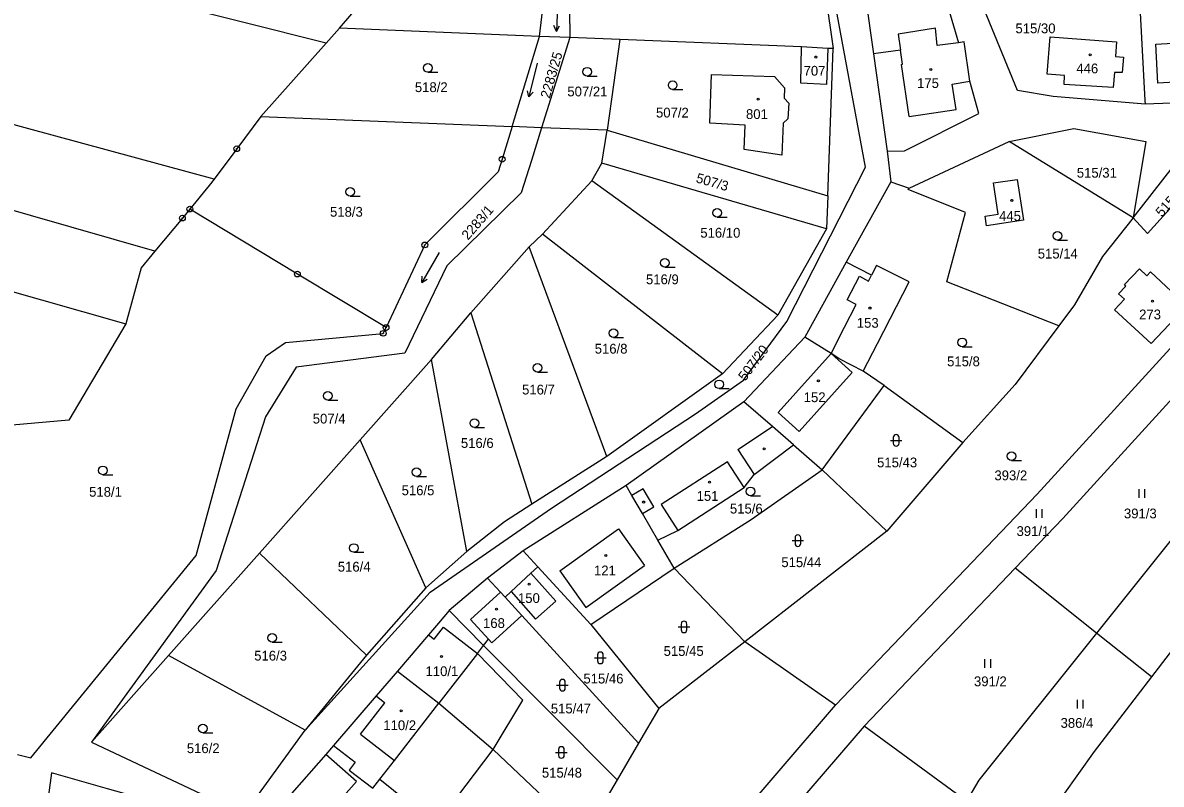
# Model space of a CAD drawing. Extents: x -725728 to -720881, y -1068679 to -1063504.
# Drawn here: x -722695.9 to -722498.2, y -1065503.4 to -1065371.2 of the extents above; entities that cross this region are included whole.
import ezdxf

# ---------------------------------------------------------------- set-up
doc = ezdxf.new("R2010")
doc.units = 0
for name, color, linetype in [('Hranice parcel', 7, 'Continuous'), ('Parcelní čísla', 7, 'Continuous'), ('Vnitřní kresba', 7, 'Continuous'), ('Značky bodu BP', 7, 'Continuous'), ('Značky budov', 7, 'Continuous'), ('Značky kultur', 7, 'Continuous')]:
    doc.layers.add(name, color=color, linetype=linetype)

# ---------------------------------------------------------------- blocks, each defined once
blk = doc.blocks.new('4.02_4')
at = {"layer": 'Značky budov'}
blk.add_circle((-0.001, 0), 0.0175, dxfattribs=at)
blk = doc.blocks.new('4.02_3')
at = {"layer": 'Značky budov'}
blk.add_circle((-0.001, 0), 0.0175, dxfattribs=at)
blk = doc.blocks.new('3.04_2')
at = {"layer": 'Značky kultur'}
blk.add_line((0.001, 0), (0.176, 0), dxfattribs=at)
blk.add_circle((0.001, 0.075), 0.075, dxfattribs=at)
blk = doc.blocks.new('3.04_3')
at = {"layer": 'Značky kultur'}
blk.add_line((0.001, 0), (0.176, 0), dxfattribs=at)
blk.add_circle((0.001, 0.075), 0.075, dxfattribs=at)
blk = doc.blocks.new('3.16_2')
at = {"layer": 'Značky kultur'}
for p, q in [((-0.1, 0.1), (0.1, 0.1)), ((-0.05, 0.15), (-0.05, 0.05)), ((0.05, 0.05), (0.05, 0.15))]:
    blk.add_line(p, q, dxfattribs=at)
for centre, start, end in [((0, 0.15), 0, 180), ((0, 0.05), 180, 359.9879)]:
    blk.add_arc(centre, 0.05, start, end, dxfattribs=at)
blk = doc.blocks.new('3.16_3')
at = {"layer": 'Značky kultur'}
for p, q in [((-0.1, 0.1), (0.1, 0.1)), ((-0.05, 0.15), (-0.05, 0.05)), ((0.05, 0.05), (0.05, 0.15))]:
    blk.add_line(p, q, dxfattribs=at)
for centre, start, end in [((0, 0.15), 0, 180), ((0, 0.05), 180, 359.9879)]:
    blk.add_arc(centre, 0.05, start, end, dxfattribs=at)
blk = doc.blocks.new('8.02_45')
at = {"layer": 'Značky kultur'}
for p, q in [((0.148, 0.259), (-0.152, -0.261)), ((-0.152, -0.261), (-0.146, -0.151)), ((-0.152, -0.261), (-0.059, -0.201))]:
    blk.add_line(p, q, dxfattribs=at)
blk = doc.blocks.new('8.02_46')
at = {"layer": 'Značky kultur'}
for p, q in [((0.071, 0.29), (-0.074, -0.292)), ((-0.074, -0.292), (-0.099, -0.186)), ((-0.074, -0.292), (-0.001, -0.21))]:
    blk.add_line(p, q, dxfattribs=at)
blk = doc.blocks.new('8.02_58')
at = {"layer": 'Značky kultur'}
for p, q in [((0.01, 0.298), (-0.011, -0.302)), ((-0.011, -0.302), (-0.058, -0.202)), ((-0.011, -0.302), (0.042, -0.206))]:
    blk.add_line(p, q, dxfattribs=at)
blk = doc.blocks.new('3.06_1')
at = {"layer": 'Značky kultur'}
for p, q in [((-0.051, 0), (-0.051, 0.15)), ((0.049, 0), (0.049, 0.15))]:
    blk.add_line(p, q, dxfattribs=at)
blk = doc.blocks.new('3.06_2')
at = {"layer": 'Značky kultur'}
for p, q in [((-0.051, 0), (-0.051, 0.15)), ((0.049, 0), (0.049, 0.15))]:
    blk.add_line(p, q, dxfattribs=at)
blk = doc.blocks.new('1.05_1')
at = {"layer": 'Značky bodu BP'}
for radius in [0.05, 0.00303]:
    blk.add_circle((0, 0), radius, dxfattribs=at)

msp = doc.modelspace()

# ---------------------------------------------------------------- linework, layer by layer
at = {"layer": 'Hranice parcel'}
for p, q in [((-722552.7, -1065344.7), (-722548.19, -1065376.53)), ((-722558.19, -1065354.58), (-722555.14, -1065375.65)), ((-722640.87, -1065372.08), (-722643.2, -1065374.7)), ((-722606.13, -1065373.52), (-722640.87, -1065372.08)), ((-722537.42, -1065372.09), (-722543.88, -1065373.12)), ((-722643.2, -1065374.7), (-722654.51, -1065387.46)), ((-722610.9, -1065389.19), (-722606.13, -1065373.52)), ((-722600.86, -1065373.74), (-722606.13, -1065373.52)), ((-722600.86, -1065373.74), (-722605.78, -1065389.39)), ((-722592.19, -1065374.09), (-722600.86, -1065373.74)), ((-722592.19, -1065374.09), (-722594.42, -1065389.84)), ((-722560.65, -1065375.33), (-722592.19, -1065374.09)), ((-722556.07, -1065375.63), (-722560.65, -1065375.33)), ((-722556.09, -1065401.23), (-722555.14, -1065375.65)), ((-722555.14, -1065375.65), (-722556.07, -1065375.63)), ((-722548.19, -1065376.53), (-722545.8, -1065393.44)), ((-722654.51, -1065387.46), (-722610.9, -1065389.19)), ((-722605.78, -1065389.39), (-722610.9, -1065389.19)), ((-722594.42, -1065389.84), (-722605.78, -1065389.39)), ((-722595.33, -1065395.55), (-722594.42, -1065389.84)), ((-722594.42, -1065389.84), (-722556.09, -1065401.23)), ((-722541.97, -1065399.88), (-722524.62, -1065391.8)), ((-722503.1, -1065405.07), (-722524.62, -1065391.8)), ((-722545.8, -1065393.44), (-722545.17, -1065398.81)), ((-722597.09, -1065398.61), (-722595.33, -1065395.55)), ((-722556.31, -1065406.97), (-722595.33, -1065395.55)), ((-722605.6, -1065407.89), (-722597.09, -1065398.61)), ((-722564.8, -1065421.98), (-722597.09, -1065398.61)), ((-722545.17, -1065398.81), (-722552.89, -1065412.77)), ((-722545.17, -1065398.81), (-722541.97, -1065399.88)), ((-722556.09, -1065401.23), (-722556.31, -1065406.97)), ((-722607.92, -1065410.06), (-722605.6, -1065407.89)), ((-722574.35, -1065432.16), (-722605.6, -1065407.89)), ((-722556.31, -1065406.97), (-722564.8, -1065421.98)), ((-722618.07, -1065421.56), (-722607.92, -1065410.06)), ((-722594.48, -1065446.52), (-722607.92, -1065410.06)), ((-722552.89, -1065412.77), (-722560.07, -1065425.76)), ((-722624.88, -1065429.67), (-722618.07, -1065421.56)), ((-722618.07, -1065421.56), (-722607.48, -1065454.81)), ((-722564.8, -1065421.98), (-722574.35, -1065432.16)), ((-722560.07, -1065425.76), (-722570.66, -1065436.99)), ((-722549.93, -1065431.67), (-722547.48, -1065426.9)), ((-722637.25, -1065443.59), (-722624.88, -1065429.67)), ((-722618.74, -1065462.99), (-722624.88, -1065429.67)), ((-722574.35, -1065432.16), (-722594.48, -1065446.52)), ((-722546.29, -1065434.16), (-722549.93, -1065431.67)), ((-722557.09, -1065448.81), (-722546.29, -1065434.16)), ((-722546.29, -1065434.16), (-722532.64, -1065444.08)), ((-722570.66, -1065436.99), (-722591.11, -1065451.52)), ((-722654.78, -1065463.31), (-722637.25, -1065443.59)), ((-722625.85, -1065469.33), (-722637.25, -1065443.59)), ((-722532.64, -1065444.08), (-722545.84, -1065459.47)), ((-722562.08, -1065444.46), (-722557.09, -1065448.81)), ((-722594.48, -1065446.52), (-722607.48, -1065454.81)), ((-722557.09, -1065448.81), (-722545.84, -1065459.47)), ((-722591.11, -1065451.52), (-722608.99, -1065462.88)), ((-722475.62, -1065453.06), (-722499.9, -1065484.77)), ((-722545.84, -1065459.47), (-722570.51, -1065478.68)), ((-722582.78, -1065465.88), (-722585.6, -1065461.01)), ((-722670.55, -1065481.06), (-722654.78, -1065463.31)), ((-722636.18, -1065481), (-722654.78, -1065463.31)), ((-722618.74, -1065462.99), (-722625.85, -1065469.33)), ((-722608.99, -1065462.88), (-722615.17, -1065467.62)), ((-722608.99, -1065462.88), (-722606.44, -1065465.66)), ((-722606.44, -1065465.66), (-722597.26, -1065475.67)), ((-722597.26, -1065475.67), (-722582.78, -1065465.88)), ((-722582.78, -1065465.88), (-722570.51, -1065478.68)), ((-722549.81, -1065493.34), (-722523.59, -1065465.92)), ((-722509.45, -1065477.18), (-722523.59, -1065465.92)), ((-722615.17, -1065467.62), (-722621.8, -1065473.26)), ((-722625.85, -1065469.33), (-722636.18, -1065481)), ((-722609.24, -1065474.1), (-722612.13, -1065470.94)), ((-722615.85, -1065479.33), (-722621.8, -1065473.26)), ((-722609.24, -1065474.1), (-722588.96, -1065496.3)), ((-722597.26, -1065475.67), (-722585.42, -1065490.29)), ((-722499.9, -1065484.77), (-722509.45, -1065477.18)), ((-722615.85, -1065479.33), (-722592.69, -1065502.66)), ((-722570.51, -1065478.68), (-722585.42, -1065490.29)), ((-722554.78, -1065489.69), (-722570.51, -1065478.68)), ((-722683.93, -1065496.12), (-722670.55, -1065481.06)), ((-722646.82, -1065494.06), (-722670.55, -1065481.06)), ((-722636.18, -1065481), (-722646.82, -1065494.06)), ((-722585.42, -1065490.29), (-722588.96, -1065496.3)), ((-722532.03, -1065506.39), (-722549.81, -1065493.34)), ((-722683.93, -1065496.12), (-722658.63, -1065508.01)), ((-722641.91, -1065496.7), (-722643.24, -1065498.25)), ((-722624.11, -1065510.44), (-722614.21, -1065497.39)), ((-722614.21, -1065497.39), (-722598.39, -1065512.36)), ((-722588.96, -1065496.3), (-722592.69, -1065502.66)), ((-722643.24, -1065498.25), (-722656.08, -1065512.82)), ((-722592.69, -1065502.66), (-722598.39, -1065512.36))]:
    msp.add_line(p, q, dxfattribs=at)
for points in [[(-722643.2, -1065374.7), (-722758.04, -1065345.82), (-722883.74, -1065315.27)], [(-722646.82, -1065494.06), (-722625.14, -1065470.09), (-722604.08, -1065455.49), (-722579.05, -1065439.08), (-722570.73, -1065433.25), (-722563.23, -1065423.07), (-722549.58, -1065396.27), (-722561.1, -1065333.68)], [(-722541.28, -1065342.15), (-722539.72, -1065352.72), (-722539.63, -1065353.36), (-722533.43, -1065374.63)], [(-722640.87, -1065372.08), (-722636.6, -1065367.08), (-722635.05, -1065353.74), (-722635.75, -1065351.55)], [(-722606.13, -1065373.52), (-722604.35, -1065358.36), (-722600.64, -1065352.94)], [(-722596.91, -1065353.09), (-722601.06, -1065359.21), (-722600.86, -1065373.74)], [(-722662.65, -1065398.33), (-722774.56, -1065367.94), (-722825.96, -1065356.83)], [(-722501, -1065385.31), (-722516.97, -1065383.98), (-722523.14, -1065382.94), (-722530.22, -1065365.7)], [(-722672.9, -1065410.84), (-722781.31, -1065379.75), (-722830.56, -1065368.3)], [(-722501.87, -1065368.71), (-722501.89, -1065369.41), (-722501.05, -1065384.68), (-722501, -1065385.31)], [(-722450.38, -1065370.51), (-722469.75, -1065377.56), (-722487.29, -1065384.79), (-722501, -1065385.31)], [(-722543.88, -1065373.12), (-722543.47, -1065375.92), (-722548.19, -1065376.53)], [(-722533.43, -1065374.63), (-722537.1, -1065375.1), (-722537.42, -1065372.09)], [(-722545.8, -1065393.44), (-722542.76, -1065393.41), (-722529.85, -1065386.9), (-722531.42, -1065381.32), (-722532.43, -1065374.5), (-722533.43, -1065374.63)], [(-722506.15, -1065377.05), (-722504.77, -1065377.14), (-722505, -1065379.82), (-722506.35, -1065379.78), (-722506.55, -1065382.4), (-722515.09, -1065381.87), (-722514.99, -1065380.32), (-722517.99, -1065380.1), (-722517.52, -1065373.63), (-722505.96, -1065374.47), (-722506.15, -1065377.05)], [(-722499.16, -1065374.89), (-722488.21, -1065374.27), (-722487.84, -1065381.01), (-722498.78, -1065381.63), (-722499.16, -1065374.89)], [(-722556.07, -1065375.63), (-722556.31, -1065381.86), (-722560.77, -1065381.68), (-722560.65, -1065375.33)], [(-722835.26, -1065380), (-722789.21, -1065391.79), (-722677.95, -1065423.44)], [(-722565.37, -1065380.51), (-722563.6, -1065382.45), (-722563.67, -1065384.25), (-722562.84, -1065385.1), (-722563.02, -1065387.84), (-722563.86, -1065388.61), (-722564.1, -1065394.14), (-722570.62, -1065393.18), (-722570.43, -1065388.94), (-722576.6, -1065388.63), (-722576.26, -1065380.12), (-722565.37, -1065380.51)], [(-722654.51, -1065387.46), (-722658.7, -1065393.05), (-722662.65, -1065398.33)], [(-722605.78, -1065389.39), (-722607.56, -1065395.07), (-722609.34, -1065400.72), (-722622.24, -1065413.4), (-722629.52, -1065428.55), (-722648.36, -1065430.98), (-722653.7, -1065439.63), (-722662.25, -1065466.32), (-722683.93, -1065496.12)], [(-722610.9, -1065389.19), (-722612.63, -1065394.87), (-722613.3, -1065397.06), (-722626.06, -1065409.76), (-722632.79, -1065424.11)], [(-722524.62, -1065391.8), (-722513.37, -1065389.54), (-722500.91, -1065391.8), (-722503.1, -1065405.07)], [(-722503.1, -1065405.07), (-722494.62, -1065394.19), (-722491.32, -1065397.48)], [(-722662.65, -1065398.33), (-722663.48, -1065399.44), (-722666.85, -1065403.53)], [(-722528.8, -1065404.73), (-722526.53, -1065404.4), (-722527.34, -1065398.98), (-722523.2, -1065398.37), (-722522.15, -1065405.46), (-722528.55, -1065406.41), (-722528.8, -1065404.73)], [(-722516, -1065423.78), (-722535.42, -1065416.17), (-722532.19, -1065404.1), (-722542.13, -1065400.15), (-722541.97, -1065399.88)], [(-722495.09, -1065401.67), (-722500.6, -1065407.78), (-722503.1, -1065405.07)], [(-722666.85, -1065403.53), (-722668.14, -1065405.09), (-722672.9, -1065410.84)], [(-722632.79, -1065424.11), (-722648.17, -1065414.82), (-722666.85, -1065403.53)], [(-722503.1, -1065405.07), (-722508.4, -1065411.75), (-722513.29, -1065420.13), (-722516, -1065423.78)], [(-722672.9, -1065410.84), (-722675.27, -1065413.71), (-722677.95, -1065423.44)], [(-722547.67, -1065413.33), (-722548.5, -1065414.98), (-722552.89, -1065412.77)], [(-722547.48, -1065426.9), (-722541.97, -1065416.19), (-722547.67, -1065413.33)], [(-722500.74, -1065415.13), (-722500.05, -1065414.4), (-722493.79, -1065420.34), (-722499.97, -1065426.85), (-722506.33, -1065421.02), (-722504.6, -1065419.2), (-722505.62, -1065418.23), (-722504.34, -1065416.89), (-722504.6, -1065416.65), (-722502.01, -1065413.92), (-722500.74, -1065415.13)], [(-722677.95, -1065423.44), (-722687.87, -1065440.21), (-722708.25, -1065442.01)], [(-722696.77, -1065498.27), (-722694.45, -1065498.85), (-722665.77, -1065463.69), (-722658.8, -1065438.25), (-722653.6, -1065429.01), (-722650.24, -1065426.68), (-722633.26, -1065425.11), (-722632.79, -1065424.11)], [(-722554.78, -1065489.69), (-722519.73, -1065453.04), (-722493.65, -1065424.47)], [(-722516, -1065423.78), (-722523.58, -1065433.97), (-722532.64, -1065444.08)], [(-722549.93, -1065431.67), (-722554.01, -1065429.62), (-722555.54, -1065428.59), (-722560.07, -1065425.76)], [(-722523.59, -1065465.92), (-722515.32, -1065457.26), (-722496.21, -1065436.34)], [(-722562.08, -1065444.46), (-722565.7, -1065441.31), (-722570.66, -1065436.99)], [(-722585.6, -1065461.01), (-722582.15, -1065459.34), (-722570.62, -1065451.9), (-722568.9, -1065449.65), (-722562.08, -1065444.46)], [(-722484.43, -1065445.91), (-722486.33, -1065448.23), (-722509.45, -1065477.18)], [(-722582.78, -1065465.88), (-722569.41, -1065457.45), (-722557.09, -1065448.81)], [(-722585.6, -1065461.01), (-722588.28, -1065456.4), (-722590.09, -1065453.28), (-722591.11, -1065451.52)], [(-722607.48, -1065454.81), (-722612.24, -1065457.85), (-722618.74, -1065462.99)], [(-722612.13, -1065470.94), (-722611.05, -1065469.98), (-722606.82, -1065474.74), (-722603.32, -1065471.63), (-722607.66, -1065466.75), (-722606.44, -1065465.66)], [(-722615.17, -1065467.62), (-722612.92, -1065470.07), (-722612.13, -1065470.94)], [(-722621.8, -1065473.26), (-722623.69, -1065475.47), (-722625.44, -1065477.5), (-722630.82, -1065483.78)], [(-722615.85, -1065479.33), (-722615, -1065478.24), (-722614.43, -1065478.86), (-722609.24, -1065474.1)], [(-722509.45, -1065477.18), (-722529.9, -1065502.75), (-722532.03, -1065506.39)], [(-722614.21, -1065497.39), (-722609.03, -1065488.83), (-722616.93, -1065480.72), (-722615.85, -1065479.33)], [(-722630.82, -1065483.78), (-722634.52, -1065488.09), (-722641.91, -1065496.7)], [(-722630.82, -1065483.78), (-722623.62, -1065489.36), (-722614.21, -1065497.39)], [(-722499.9, -1065484.77), (-722509.84, -1065497.77), (-722515.32, -1065505.39), (-722521.56, -1065514.09)], [(-722596.39, -1065558.21), (-722593.04, -1065548.26), (-722584.61, -1065530.77), (-722574.99, -1065513.33), (-722554.78, -1065489.69)], [(-722549.81, -1065493.34), (-722569.77, -1065516.58), (-722571.19, -1065519.22)], [(-722658.63, -1065508.01), (-722657.38, -1065508.6), (-722646.82, -1065494.06)], [(-722641.91, -1065496.7), (-722638.13, -1065499.62), (-722639.18, -1065500.98), (-722635.1, -1065504.14), (-722633.88, -1065502.58), (-722624.11, -1065510.44)], [(-722650.77, -1065517.5), (-722637.94, -1065502.93), (-722643.24, -1065498.25)], [(-722660.35, -1065510.05), (-722676.37, -1065505.55), (-722681.15, -1065504.21), (-722690.86, -1065501.48), (-722692.4, -1065513.08)]]:
    msp.add_lwpolyline(points, dxfattribs=at)
at = {"layer": 'Vnitřní kresba'}
for p, q in [((-722543.12, -1065378.36), (-722543.47, -1065375.92)), ((-722543.32, -1065378.39), (-722543.12, -1065378.36)), ((-722542, -1065387.45), (-722543.32, -1065378.39)), ((-722534.5, -1065381.83), (-722531.42, -1065381.32)), ((-722533.83, -1065386.25), (-722534.5, -1065381.83)), ((-722542, -1065387.45), (-722533.83, -1065386.25)), ((-722552.75, -1065419.28), (-722550.61, -1065415.16)), ((-722550.61, -1065415.16), (-722549.03, -1065416.03)), ((-722549.03, -1065416.03), (-722548.5, -1065414.98)), ((-722553.21, -1065424.06), (-722551.2, -1065420.11)), ((-722551.2, -1065420.11), (-722552.75, -1065419.28)), ((-722555.54, -1065428.59), (-722553.21, -1065424.06)), ((-722564.72, -1065438.85), (-722555.54, -1065428.59)), ((-722555.54, -1065428.59), (-722551.86, -1065431.89)), ((-722551.86, -1065431.89), (-722561.04, -1065442.15)), ((-722561.04, -1065442.15), (-722564.72, -1065438.85)), ((-722571.71, -1065445.3), (-722565.7, -1065441.31)), ((-722571.71, -1065445.3), (-722568.9, -1065449.65)), ((-722573.51, -1065447.42), (-722585.04, -1065454.86)), ((-722570.62, -1065451.9), (-722573.51, -1065447.42)), ((-722588.14, -1065452.14), (-722590.09, -1065453.28)), ((-722586.32, -1065455.27), (-722588.14, -1065452.14)), ((-722588.28, -1065456.4), (-722586.32, -1065455.27)), ((-722585.04, -1065454.86), (-722582.15, -1065459.34)), ((-722602.64, -1065466.36), (-722592.45, -1065459.06)), ((-722592.45, -1065459.06), (-722587.9, -1065465.41)), ((-722598.09, -1065472.71), (-722587.9, -1065465.41)), ((-722611.05, -1065469.98), (-722607.66, -1065466.75)), ((-722602.64, -1065466.36), (-722598.09, -1065472.71)), ((-722618.12, -1065474.83), (-722612.92, -1065470.07)), ((-722618.12, -1065474.83), (-722615, -1065478.24)), ((-722625.44, -1065477.5), (-722624.46, -1065478.26)), ((-722624.46, -1065478.26), (-722622.82, -1065476.14)), ((-722622.82, -1065476.14), (-722616.93, -1065480.72)), ((-722616.93, -1065480.72), (-722623.62, -1065489.36)), ((-722637.24, -1065494.74), (-722633, -1065489.27)), ((-722634.52, -1065488.09), (-722633, -1065489.27)), ((-722631.34, -1065499.31), (-722623.62, -1065489.36)), ((-722637.24, -1065494.74), (-722631.34, -1065499.31)), ((-722633.88, -1065502.58), (-722631.34, -1065499.31))]:
    msp.add_line(p, q, dxfattribs=at)

# ---------------------------------------------------------------- block references
at = {"layer": 'Značky bodu BP', "xscale": 10, "yscale": 10}
for p in [(-722658.7, -1065393.05), (-722612.63, -1065394.87), (-722668.14, -1065405.09), (-722666.85, -1065403.53), (-722626.06, -1065409.76), (-722648.17, -1065414.82), (-722632.79, -1065424.11), (-722633.26, -1065425.11)]:
    msp.add_blockref('1.05_1', p, dxfattribs=at)
at = {"layer": 'Značky budov', "xscale": 10, "yscale": 10}
for name, p in [('4.02_3', (-722558.16, -1065377.11)), ('4.02_3', (-722510.55, -1065376.74)), ('4.02_3', (-722538.19, -1065379.29)), ('4.02_4', (-722568.17, -1065384.43)), ('4.02_3', (-722524.13, -1065402.01)), ('4.02_3', (-722548.77, -1065420.71)), ('4.02_3', (-722499.74, -1065419.53)), ('4.02_4', (-722557.73, -1065433.38)), ('4.02_4', (-722567.13, -1065445.18)), ('4.02_3', (-722576.61, -1065450.98)), ('4.02_4', (-722588.06, -1065454.41)), ('4.02_3', (-722594.62, -1065463.69)), ('4.02_3', (-722607.92, -1065468.69)), ('4.02_3', (-722613.61, -1065473.01)), ('4.02_3', (-722623.16, -1065481.25)), ('4.02_4', (-722630.13, -1065490.68))]:
    msp.add_blockref(name, p, dxfattribs=at)
at = {"layer": 'Značky kultur', "xscale": 10, "yscale": 10}
for name, p in [('8.02_58', (-722603.08, -1065369.63)), ('3.04_2', (-722625.56, -1065379.76)), ('8.02_46', (-722607.25, -1065381.1)), ('3.04_3', (-722597.9, -1065380.41)), ('3.04_2', (-722583.04, -1065382.76)), ('3.04_2', (-722639.03, -1065401.27)), ('3.04_3', (-722575.32, -1065404.91)), ('3.04_3', (-722516.24, -1065408.93)), ('8.02_45', (-722625.07, -1065413.68)), ('3.04_3', (-722584.38, -1065413.63)), ('3.04_2', (-722593.32, -1065425.82)), ('3.04_3', (-722532.78, -1065427.43)), ('3.04_2', (-722606.51, -1065431.86)), ('3.04_2', (-722574.98, -1065434.72)), ('3.04_2', (-722642.92, -1065436.73)), ('3.04_2', (-722617.46, -1065441.48)), ('3.16_2', (-722544.23, -1065444.7)), ('3.04_3', (-722524.23, -1065447.18)), ('3.04_3', (-722681.95, -1065449.66)), ('3.04_2', (-722627.5, -1065449.99)), ('3.04_2', (-722569.52, -1065453.31)), ('3.06_2', (-722501.55, -1065453.67)), ('3.06_2', (-722519.36, -1065457.13)), ('3.16_2', (-722561.29, -1065462.12)), ('3.04_3', (-722638.39, -1065463.15)), ('3.16_2', (-722581.06, -1065477.1)), ('3.04_2', (-722652.58, -1065478.76)), ('3.16_2', (-722595.58, -1065482.48)), ('3.06_1', (-722528.31, -1065483.19)), ('3.16_2', (-722602.17, -1065487.22)), ('3.06_1', (-722512.25, -1065490.28)), ('3.04_2', (-722664.6, -1065494.52)), ('3.16_3', (-722602.35, -1065498.91))]:
    msp.add_blockref(name, p, dxfattribs=at)

# ---------------------------------------------------------------- texts
at = {"layer": 'Parcelní čísla'}
for s, p in [('515/30', (-722523.52, -1065372.98)), ('707', (-722560.3, -1065380.35)), ('446', (-722512.95, -1065379.95)), ('175', (-722540.6, -1065382.49)), ('518/2', (-722627.78, -1065383.2)), ('507/21', (-722601.31, -1065383.95)), ('507/2', (-722585.92, -1065387.62)), ('801', (-722570.3, -1065387.88)), ('515/31', (-722512.87, -1065398.07)), ('518/3', (-722642.51, -1065404.85)), ('445', (-722526.36, -1065405.57)), ('516/10', (-722578.23, -1065408.49)), ('515/14', (-722519.65, -1065412.11)), ('516/9', (-722587.66, -1065416.58)), ('153', (-722551.06, -1065424.14)), ('273', (-722502.05, -1065422.68)), ('516/8', (-722596.56, -1065428.63)), ('515/8', (-722535.39, -1065430.83)), ('516/7', (-722609.17, -1065435.73)), ('152', (-722560.28, -1065437.06)), ('507/4', (-722645.51, -1065440.78)), ('516/6', (-722619.79, -1065445.01)), ('515/43', (-722547.54, -1065448.39)), ('393/2', (-722527.17, -1065450.63)), ('518/1', (-722684.33, -1065453.49)), ('516/5', (-722630.08, -1065453.23)), ('151', (-722578.87, -1065454.21)), ('515/6', (-722573.09, -1065456.41)), ('391/3', (-722504.69, -1065457.25)), ('391/1', (-722523.33, -1065460.31)), ('515/44', (-722564.16, -1065465.72)), ('516/4', (-722641.16, -1065466.5)), ('121', (-722596.69, -1065467.15)), ('150', (-722609.88, -1065471.95)), ('168', (-722615.95, -1065476.29)), ('515/45', (-722584.6, -1065481.14)), ('516/3', (-722655.67, -1065481.95)), ('110/1', (-722625.93, -1065484.65)), ('515/46', (-722598.52, -1065485.93)), ('391/2', (-722530.72, -1065486.41)), ('515/47', (-722604.18, -1065491.13)), ('110/2', (-722633.26, -1065494.04)), ('386/4', (-722515.69, -1065493.63)), ('516/2', (-722667.37, -1065498.03)), ('515/48', (-722605.73, -1065502.28))]:
    msp.add_text(s, height=1.7, dxfattribs=at).set_placement(p)
for s, rotation, p in [('2283/25', 74, (-722604.39, -1065384.42)), ('507/3', 344, (-722579.1, -1065398.86)), ('515/33', 48, (-722498.11, -1065405.01)), ('2283/1', 49, (-722618.56, -1065409.02)), ('507/20', 53, (-722570.44, -1065433.51))]:
    msp.add_text(s, height=1.7, rotation=rotation, dxfattribs=at).set_placement(p)

doc.saveas('drawing.dxf')
